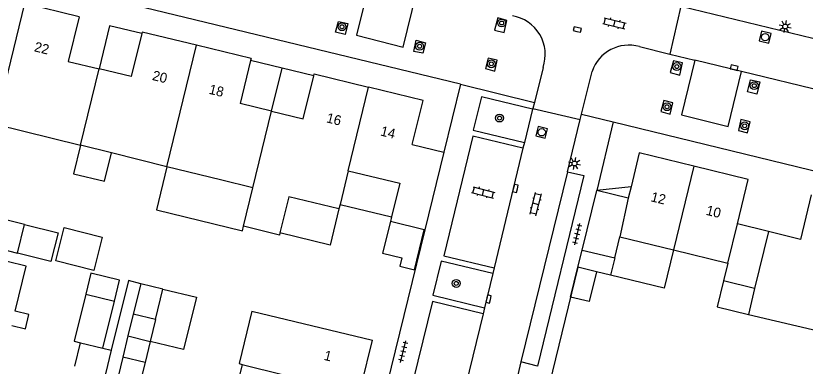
# Model space of a CAD drawing. Extents: x 128000 to 131008, y 398996 to 402500.
# Drawn here: x 128447.5 to 128527.8, y 399521.8 to 399557.4 of the extents above; entities that cross this region are included whole.
import ezdxf

# ---------------------------------------------------------------- set-up
doc = ezdxf.new("R2010")
doc.units = 0
for name, color, linetype in [('gg-afsc-erfafscheiding', 7, 'Continuous'), ('gg-afsc-hekwerk', 7, 'Continuous'), ('gg-anno-huisnummerreeks BGT', 7, 'Continuous'), ('gg-bbg-bijgebouw', 7, 'Continuous'), ('gg-bbg-gedigitaliseerde bebouwing', 7, 'Continuous'), ('gg-bbg-gedigitaliseerde bijgebouw', 7, 'Continuous'), ('gg-bbg-hoofdgebouw', 7, 'Continuous'), ('gg-bbg-luifel en loopbrug', 7, 'Continuous'), ('gg-bbg-tussenscheiding', 7, 'Continuous'), ('gg-knt-verharding', 7, 'Continuous'), ('gg-knt-verharding nz', 7, 'Continuous'), ('gt-grn-weggrens', 7, 'Continuous'), ('gt-symb-boom', 7, 'Continuous'), ('gt-symb-klinker verharding', 7, 'Continuous'), ('gt-symb-kolk', 7, 'Continuous'), ('gt-symb-lichtmast', 7, 'Continuous'), ('gt-symb-rioolschacht', 7, 'Continuous'), ('gt-symb-tegel verharding', 7, 'Continuous')]:
    doc.layers.add(name, color=color, linetype=linetype)

# ---------------------------------------------------------------- blocks, each defined once
blk = doc.blocks.new('gt0-KOLK')
at = {"layer": 'gt-symb-kolk'}
blk.add_lwpolyline([(0, 0), (0.375, 0), (0.375, 0.4), (-0.375, 0.4), (-0.375, 0), (0, 0)], dxfattribs=at)
blk = doc.blocks.new('gt0-KL1')
at = {"layer": 'gt-symb-klinker verharding'}
for p, q in [((-1.15, 0.3), (1.15, 0.3)), ((-1, -0.3), (-1, 0.3)), ((-0.5, 0.3), (-0.5, 0.45)), ((0, -0.3), (0, 0.3)), ((0.5, 0.3), (0.5, 0.45)), ((1, -0.3), (1, 0.3)), ((-1.15, -0.3), (1.15, -0.3)), ((-0.5, -0.45), (-0.5, -0.3)), ((0.5, -0.45), (0.5, -0.3))]:
    blk.add_line(p, q, dxfattribs=at)
blk = doc.blocks.new('gt0-BOOM')
at = {"layer": 'gt-symb-boom'}
for radius in [0.4, 0.2]:
    blk.add_circle((0, 0), radius, dxfattribs=at)
blk = doc.blocks.new('gt0-LMAST')
at = {"layer": 'gt-symb-lichtmast'}
for p, q in [((-0.182, 0.173), (-0.447, 0.438)), ((-0.005, 0.246), (-0.005, 0.621)), ((0.172, 0.173), (0.437, 0.438)), ((-0.255, -0.004), (-0.63, -0.004)), ((-0.182, -0.181), (-0.447, -0.446)), ((-0.005, -0.254), (-0.005, -0.629)), ((0.437, -0.446), (0.172, -0.181)), ((0.245, -0.004), (0.62, -0.004))]:
    blk.add_line(p, q, dxfattribs=at)
blk.add_circle((-0.005, -0.004), 0.25, dxfattribs=at)
blk = doc.blocks.new('gt0-RS')
at = {"layer": 'gt-symb-rioolschacht'}
blk.add_lwpolyline([(-0.5, -0.5), (0.5, -0.5), (0.5, 0.5), (-0.5, 0.5)], close=True, dxfattribs=at)
blk.add_circle((0, 0), 0.375, dxfattribs=at)
blk = doc.blocks.new('gt0-TEG1')
at = {"layer": 'gt-symb-tegel verharding'}
for p, q in [((-1.125, 0), (1.125, 0)), ((-0.9, -0.25), (-0.9, 0.25)), ((-0.45, -0.25), (-0.45, 0.25)), ((0, -0.25), (0, 0.25)), ((0.45, -0.25), (0.45, 0.25)), ((0.9, -0.25), (0.9, 0.25))]:
    blk.add_line(p, q, dxfattribs=at)

msp = doc.modelspace()

# ---------------------------------------------------------------- linework, layer by layer
at = {"layer": 'gg-afsc-erfafscheiding'}
msp.add_line((128492.75, 399550.47), (128491.054, 399543.543), dxfattribs=at)
msp.add_lwpolyline([(128460.244, 399530.173), (128458.982, 399530.481), (128457.242, 399523.395)], dxfattribs=at)
at = {"layer": 'gg-afsc-hekwerk'}
msp.add_line((128508.26, 399546.64), (128506.59, 399539.66), dxfattribs=at)
at = {"layer": 'gg-bbg-bijgebouw'}
for p, q in [((128504.68, 399531.85), (128505.108, 399533.598)), ((128508.42, 399532.787), (128508, 399531.04)), ((128506.565, 399531.39), (128504.68, 399531.85)), ((128508, 399531.04), (128506.565, 399531.39)), ((128522.619, 399529.677), (128519.473, 399530.451))]:
    msp.add_line(p, q, dxfattribs=at)
at = {"layer": 'gg-bbg-gedigitaliseerde bebouwing'}
for p, q in [((128457.255, 399543.475), (128454.126, 399544.266)), ((128462.906, 399542.046), (128457.255, 399543.475)), ((128481.33, 399541.655), (128480.501, 399538.24)), ((128470.69, 399536.014), (128471.641, 399539.917)), ((128475.288, 399539.023), (128474.388, 399535.331)), ((128480.391, 399537.785), (128475.288, 399539.023)), ((128480.501, 399538.24), (128480.391, 399537.785)), ((128485.737, 399536.97), (128485.623, 399536.501)), ((128471.552, 399527.378), (128470.262, 399522.035)), ((128522.034, 399527.045), (128530.82, 399524.977)), ((128470.557, 399521.961), (128469.272, 399516.718)), ((128470.262, 399522.035), (128470.557, 399521.961))]:
    msp.add_line(p, q, dxfattribs=at)
for points in [[(128445.871, 399548.21), (128445.429, 399546.387), (128454.126, 399544.266)], [(128471.641, 399539.917), (128468.347, 399540.725), (128462.906, 399542.046)], [(128481.33, 399541.655), (128486.565, 399540.385), (128485.737, 399536.97)], [(128474.388, 399535.331), (128474.338, 399535.125), (128470.69, 399536.014)], [(128447.135, 399525.918), (128448.522, 399525.578), (128448.881, 399527.041), (128447.493, 399527.381), (128448.611, 399531.942), (128438.91, 399534.32)]]:
    msp.add_lwpolyline(points, dxfattribs=at)
at = {"layer": 'gg-bbg-gedigitaliseerde bijgebouw'}
for p, q in [((128447.716, 399533.292), (128448.442, 399536.203)), ((128460.244, 399530.173), (128459.485, 399527.064)), ((128462.502, 399529.622), (128460.244, 399530.173)), ((128461.742, 399526.513), (128462.502, 399529.622)), ((128454.646, 399529.1), (128457.559, 399528.383)), ((128461.742, 399526.513), (128459.485, 399527.064)), ((128458.422, 399522.712), (128457.662, 399519.603)), ((128460.678, 399522.159), (128458.422, 399522.712)), ((128460.678, 399522.159), (128459.919, 399519.05))]:
    msp.add_line(p, q, dxfattribs=at)
for points in [[(128448.442, 399536.203), (128451.838, 399535.356), (128451.112, 399532.445), (128447.716, 399533.292)], [(128452.449, 399535.883), (128456.315, 399534.918), (128455.468, 399531.522), (128451.602, 399532.487), (128452.449, 399535.883)], [(128485.623, 399536.501), (128484.833, 399533.283), (128486.777, 399532.806), (128486.569, 399531.959), (128488.064, 399531.592), (128489.063, 399535.664)], [(128457.559, 399528.383), (128458.085, 399530.52), (128455.172, 399531.236), (128454.646, 399529.1)], [(128519.473, 399530.451), (128518.831, 399527.825), (128522.034, 399527.045)]]:
    msp.add_lwpolyline(points, dxfattribs=at)
at = {"layer": 'gg-bbg-hoofdgebouw'}
for p, q in [((128453.98, 399557.33), (128448.447, 399558.679)), ((128460.38, 399555.78), (128460.34, 399555.615)), ((128465.925, 399554.429), (128460.38, 399555.78)), ((128471.46, 399553.08), (128465.925, 399554.429)), ((128471.413, 399552.886), (128470.348, 399548.518)), ((128471.46, 399553.08), (128471.413, 399552.886)), ((128477.823, 399551.326), (128477.87, 399551.52)), ((128477.87, 399551.52), (128483.402, 399550.171)), ((128473.549, 399547.737), (128470.348, 399548.518)), ((128487.846, 399544.323), (128491.054, 399543.543)), ((128491.054, 399543.543), (128489.12, 399535.65)), ((128510.92, 399543.47), (128510.081, 399540.042)), ((128516.459, 399542.115), (128510.92, 399543.47)), ((128510.081, 399540.042), (128509.796, 399538.876)), ((128505.108, 399533.598), (128506.59, 399539.66)), ((128509.796, 399538.876), (128506.59, 399539.66)), ((128519.92, 399532.27), (128520.895, 399536.248)), ((128489.12, 399535.65), (128489.063, 399535.664)), ((128524.047, 399535.484), (128522.619, 399529.677)), ((128508.42, 399532.787), (128508.938, 399534.946)), ((128508.938, 399534.946), (128514.394, 399533.617)), ((128514.394, 399533.617), (128519.92, 399532.27)), ((128471.552, 399527.378), (128483.8, 399524.42)), ((128482.474, 399519.009), (128483.8, 399524.42))]:
    msp.add_line(p, q, dxfattribs=at)
for points in [[(128453.98, 399557.33), (128452.87, 399552.784), (128456.018, 399552.027)], [(128460.34, 399555.615), (128459.275, 399551.243), (128456.018, 399552.027)], [(128473.549, 399547.737), (128476.756, 399546.954), (128477.823, 399551.326)], [(128487.846, 399544.323), (128488.94, 399548.82), (128483.402, 399550.171)], [(128520.895, 399536.248), (128522, 399540.76), (128516.459, 399542.115)], [(128528.41, 399539.2), (128527.3, 399534.684), (128524.047, 399535.484)]]:
    msp.add_lwpolyline(points, dxfattribs=at)
at = {"layer": 'gg-bbg-luifel en loopbrug'}
for p, q in [((128474.621, 399552.105), (128471.413, 399552.886)), ((128473.549, 399547.737), (128474.621, 399552.105)), ((128477.823, 399551.326), (128474.621, 399552.105)), ((128510.081, 399540.042), (128506.59, 399539.66)), ((128480.501, 399538.24), (128485.737, 399536.97)), ((128524.047, 399535.484), (128520.895, 399536.248)), ((128519.92, 399532.27), (128519.473, 399530.451)), ((128456.386, 399523.605), (128457.559, 399528.383)), ((128459.485, 399527.064), (128458.948, 399524.866)), ((128461.742, 399526.513), (128461.202, 399524.302)), ((128458.948, 399524.866), (128458.422, 399522.712)), ((128458.948, 399524.866), (128461.202, 399524.302)), ((128453.547, 399521.763), (128454.135, 399524.158)), ((128454.135, 399524.158), (128456.386, 399523.605)), ((128461.202, 399524.302), (128460.678, 399522.159)), ((128456.386, 399523.605), (128457.242, 399523.395)), ((128457.242, 399523.395), (128456.654, 399521))]:
    msp.add_line(p, q, dxfattribs=at)
for points in [[(128460.34, 399555.615), (128457.084, 399556.408), (128456.018, 399552.027)], [(128454.126, 399544.266), (128453.416, 399541.352), (128456.551, 399540.588), (128457.255, 399543.475)], [(128462.906, 399542.046), (128461.845, 399537.673), (128470.578, 399535.553), (128470.69, 399536.014)], [(128480.391, 399537.785), (128479.495, 399534.092), (128474.388, 399535.331)], [(128448.442, 399536.203), (128444.755, 399537.123), (128444.029, 399534.212), (128447.716, 399533.292)], [(128514.394, 399533.617), (128513.443, 399529.714), (128508, 399531.04)], [(128506.565, 399531.39), (128505.824, 399528.35), (128503.929, 399528.812), (128504.68, 399531.85)], [(128462.502, 399529.622), (128465.902, 399528.791), (128464.602, 399523.471), (128461.202, 399524.302)], [(128454.646, 399529.1), (128453.473, 399524.32), (128454.135, 399524.158)]]:
    msp.add_lwpolyline(points, dxfattribs=at)
at = {"layer": 'gg-bbg-tussenscheiding'}
for p, q in [((128445.871, 399548.21), (128448.447, 399558.679)), ((128462.906, 399542.046), (128465.925, 399554.429)), ((128454.126, 399544.266), (128456.018, 399552.027)), ((128481.33, 399541.655), (128483.402, 399550.171)), ((128471.641, 399539.917), (128473.549, 399547.737)), ((128516.459, 399542.115), (128514.394, 399533.617)), ((128509.796, 399538.876), (128508.938, 399534.946)), ((128489.063, 399535.664), (128485.623, 399536.501)), ((128505.108, 399533.598), (128508.42, 399532.787)), ((128522.619, 399529.677), (128522.034, 399527.045)), ((128470.557, 399521.961), (128482.474, 399519.009))]:
    msp.add_line(p, q, dxfattribs=at)
at = {"layer": 'gg-knt-verharding'}
for p, q in [((128492.75, 399550.47), (128439.34, 399563.47)), ((128515.154, 399558.42), (128514.012, 399553.54)), ((128515.154, 399558.42), (128564.831, 399546.272)), ((128510.938, 399554.29), (128514.012, 399553.54)), ((128514.012, 399553.54), (128516.56, 399552.919)), ((128501.14, 399552.18), (128500.267, 399548.614)), ((128505.061, 399547.43), (128506.12, 399551.76)), ((128534.082, 399548.646), (128521.301, 399551.763)), ((128500.054, 399547.917), (128499.239, 399544.526)), ((128500.116, 399547.998), (128500.054, 399547.917)), ((128500.267, 399548.614), (128500.116, 399547.998)), ((128500.116, 399547.998), (128504.924, 399546.868)), ((128504.924, 399546.868), (128505.061, 399547.43)), ((128503.627, 399541.565), (128504.924, 399546.868)), ((128499.239, 399544.526), (128499.1, 399543.966)), ((128489.12, 399535.65), (128474.4, 399475.41)), ((128504.68, 399531.85), (128491.91, 399479.76)), ((128496.026, 399531.2), (128495.172, 399527.699)), ((128496.168, 399531.774), (128496.026, 399531.2)), ((128495.172, 399527.699), (128495.051, 399527.118)), ((128498.893, 399522.208), (128497.907, 399518.178))]:
    msp.add_line(p, q, dxfattribs=at)
for points in [[(128483.535, 399560.961), (128482.176, 399555.443), (128486.922, 399554.236), (128488.271, 399559.807)], [(128480.334, 399556.865), (128481.31, 399556.629), (128481.015, 399555.53), (128480.057, 399555.751), (128480.334, 399556.865)], [(128497.172, 399555.738), (128497.466, 399556.965), (128496.53, 399557.205), (128496.212, 399555.955), (128497.172, 399555.738)], [(128488.234, 399554.935), (128489.175, 399554.693), (128488.931, 399553.613), (128487.998, 399553.809), (128488.234, 399554.935)], [(128496.237, 399551.801), (128496.488, 399552.898), (128495.55, 399553.134), (128495.278, 399552.053), (128496.237, 399551.801)], [(128515.327, 399552.634), (128514.39, 399552.85), (128514.071, 399551.661), (128515.032, 399551.387), (128515.327, 399552.634)], [(128516.56, 399552.919), (128515.216, 399547.347), (128519.973, 399546.17), (128521.301, 399551.763)], [(128522.881, 399549.459), (128521.929, 399549.699), (128522.211, 399550.927), (128523.171, 399550.72), (128522.881, 399549.459)], [(128500.054, 399547.917), (128494.875, 399549.189), (128494.046, 399545.806), (128499.239, 399544.526)], [(128514.333, 399548.566), (128513.412, 399548.798), (128513.119, 399547.696), (128514.069, 399547.435), (128514.333, 399548.566)], [(128522.202, 399546.632), (128521.254, 399546.866), (128520.995, 399545.762), (128521.915, 399545.526), (128522.202, 399546.632)], [(128499.1, 399543.966), (128493.999, 399545.184), (128491.044, 399533.015), (128496.168, 399531.774)], [(128503.627, 399541.565), (128505.27, 399541.167), (128500.59, 399521.784), (128498.893, 399522.208)], [(128496.026, 399531.2), (128490.783, 399532.473), (128489.94, 399528.993), (128495.172, 399527.699)], [(128495.051, 399527.118), (128489.887, 399528.352), (128486.921, 399516.223), (128492.089, 399514.969)]]:
    msp.add_lwpolyline(points, dxfattribs=at)
for centre, radius, start, end in [((128497.364, 399553.489), 3.996, 340.87923, 80.53987), ((128509.86, 399550.49), 3.95, 74.17011, 161.23909)]:
    msp.add_arc(centre, radius, start, end, dxfattribs=at)
at = {"layer": 'gg-knt-verharding nz'}
for p, q in [((128521.301, 399551.763), (128516.56, 399552.919)), ((128499.1, 399543.966), (128496.168, 399531.774)), ((128503.627, 399541.565), (128498.893, 399522.208)), ((128495.051, 399527.118), (128492.089, 399514.969))]:
    msp.add_line(p, q, dxfattribs=at)
at = {"layer": 'gt-grn-weggrens'}
for p, q in [((128492.75, 399550.47), (128500.267, 399548.614)), ((128505.061, 399547.43), (128508.26, 399546.64)), ((128508.26, 399546.64), (128561.67, 399533.58))]:
    msp.add_line(p, q, dxfattribs=at)

# ---------------------------------------------------------------- block references
at = {"layer": 'gt-symb-boom'}
for p in [(128480.701, 399556.316), (128496.931, 399556.697), (128488.591, 399554.332), (128495.88, 399552.539), (128514.739, 399552.262), (128522.602, 399550.32), (128513.739, 399548.176), (128496.714, 399547.023), (128521.638, 399546.232), (128492.312, 399530.199)]:
    msp.add_blockref('gt0-BOOM', p, dxfattribs=at)
at = {"layer": 'gt-symb-klinker verharding'}
for p, rotation in [((128508.397, 399556.652), -13.772145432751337), ((128495.059, 399539.451), -14.244742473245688), ((128500.402, 399538.276), 76.22785456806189)]:
    msp.add_blockref('gt0-KL1', p, dxfattribs=dict(at, rotation=rotation))
at = {"layer": 'gt-symb-kolk'}
for p, rotation in [((128504.575, 399555.839), -13.702889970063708), ((128520.517, 399551.954), -13.702889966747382), ((128498.525, 399539.818), 76.22785456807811), ((128495.791, 399528.564), 76.22785456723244)]:
    msp.add_blockref('gt0-KOLK', p, dxfattribs=dict(at, rotation=rotation))
at = {"layer": 'gt-symb-lichtmast'}
for p, rotation in [((128525.76, 399556.339), -13.702889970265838), ((128504.345, 399542.401), -13.702889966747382)]:
    msp.add_blockref('gt0-LMAST', p, dxfattribs=dict(at, rotation=rotation))
at = {"layer": 'gt-symb-rioolschacht'}
for p, rotation in [((128523.721, 399555.252), -13.77214543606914), ((128501.001, 399545.576), 76.22785456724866)]:
    msp.add_blockref('gt0-RS', p, dxfattribs=dict(at, rotation=rotation))
at = {"layer": 'gt-symb-tegel verharding'}
for p, rotation in [((128504.626, 399535.207), 76.22785456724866), ((128486.931, 399523.258), 76.22785456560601)]:
    msp.add_blockref('gt0-TEG1', p, dxfattribs=dict(at, rotation=rotation))

# ---------------------------------------------------------------- texts
at = {"layer": 'gg-anno-huisnummerreeks BGT'}
for s, rotation, p in [('22', 346.3, (128449.343, 399553.829)), ('20', 346.3, (128461.35, 399550.912)), ('18', 346.3, (128467.103, 399549.51)), ('16', 346.3, (128479.046, 399546.601)), ('14', 346.3, (128484.544, 399545.26)), ('12', 346.2, (128512.028, 399538.566)), ('10', 346.2, (128517.635, 399537.195)), ('1', 346.2, (128478.795, 399522.435))]:
    msp.add_text(s, height=1, rotation=rotation, dxfattribs=at).set_placement(p)

doc.saveas('drawing.dxf')
